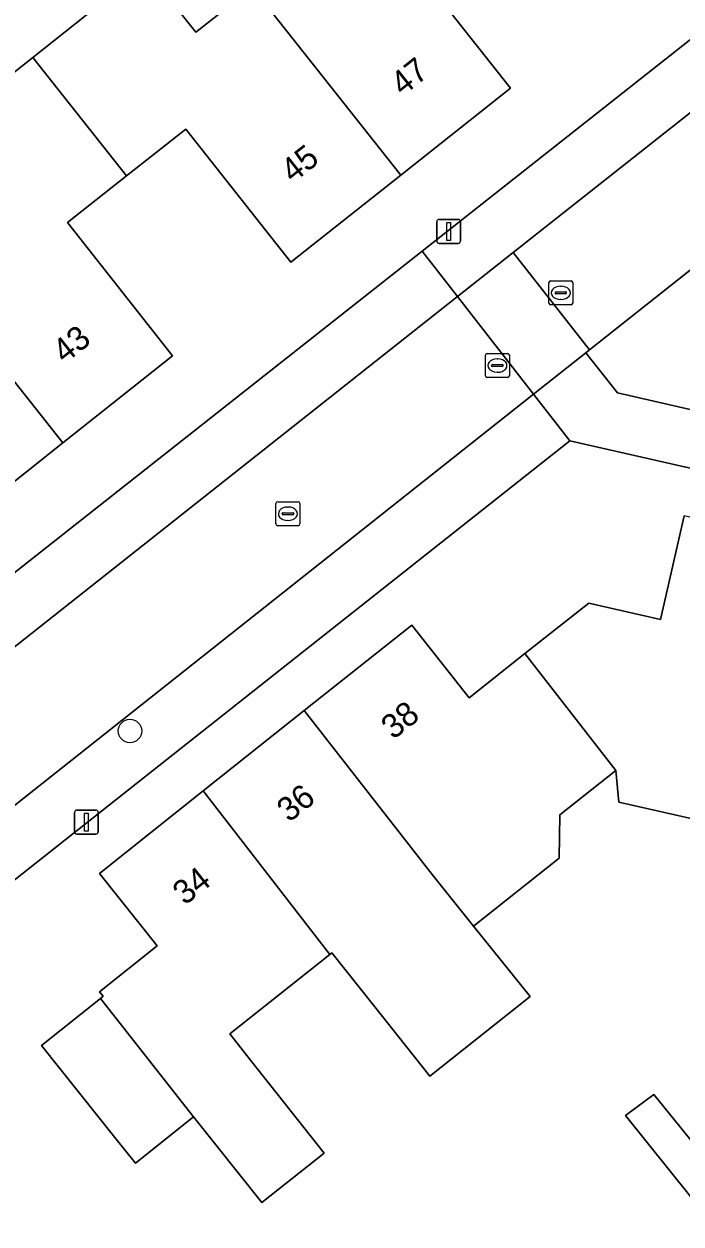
# Model space of a CAD drawing. Extents: x 159626 to 160723, y 388173 to 389416.
# Drawn here: x 160156.6 to 160184.1, y 388613.4 to 388663.5 of the extents above; entities that cross this region are included whole.
import ezdxf

# ---------------------------------------------------------------- set-up
doc = ezdxf.new("R2010")
doc.units = 0
for name, color, linetype in [('IMGEO_Boom', 7, 'Continuous'), ('IMGEO_Erf', 7, 'Continuous'), ('IMGEO_Kolk', 7, 'Continuous'), ('IMGEO_Lichtmast', 7, 'Continuous'), ('IMGEO_Pand', 7, 'Continuous'), ('IMGEO_Pand_nummerreeks', 7, 'Continuous'), ('IMGEO_Rijbaan_lokaal_open', 7, 'Continuous'), ('IMGEO_Rioolput', 7, 'Continuous'), ('IMGEO_Voetpad_open', 7, 'Continuous')]:
    doc.layers.add(name, color=color, linetype=linetype)

msp = doc.modelspace()

# ---------------------------------------------------------------- linework, layer by layer
at = {"layer": 'IMGEO_Boom'}
msp.add_circle((160161.067, 388634.02), 0.489, dxfattribs=at)
at = {"layer": 'IMGEO_Erf'}
for points in [[(160129.548, 388619.513), (160148.891, 388634.816), (160151.458, 388636.871), (160173.259, 388654.04), (160191.992, 388668.837), (160209.49, 388664.912), (160214.412, 388663.806), (160216.868, 388674.586), (160223.367, 388703.114)], [(160172.554, 388666.405), (160176.955, 388660.844), (160172.375, 388657.216), (160167.785, 388653.579), (160163.405, 388659.139), (160160.929, 388657.188), (160158.455, 388655.239), (160162.839, 388649.673), (160158.259, 388646.04), (160153.697, 388642.42), (160149.32, 388648.01), (160145.98, 388645.377), (160142.877, 388649.297), (160142.079, 388650.306), (160145.605, 388653.096), (160147.714, 388650.432), (160152.062, 388653.873), (160150.377, 388656.002), (160154.589, 388659.336), (160154.166, 388659.871), (160157.014, 388662.125), (160159.718, 388664.265)], [(160162.875, 388664.372), (160163.819, 388663.179), (160166.175, 388665.043)], [(160205.792, 388640.146), (160179.424, 388646.134), (160153.548, 388625.685), (160143.897, 388618.059), (160135.781, 388611.645)], [(160186.882, 388629.828), (160181.471, 388631.056), (160181.353, 388632.374), (160179.015, 388630.521), (160178.985, 388628.714), (160175.407, 388625.878), (160177.766, 388622.94), (160173.579, 388619.621), (160171.238, 388622.573), (160169.499, 388624.766), (160169.411, 388624.696), (160165.229, 388621.381), (160166.098, 388620.283), (160169.173, 388616.397), (160166.569, 388614.336), (160163.723, 388617.915), (160161.297, 388615.979), (160160.492, 388616.988), (160157.372, 388620.895), (160159.832, 388622.858), (160159.951, 388622.953), (160159.801, 388623.14), (160162.2, 388625.055), (160159.792, 388628.071), (160164.129, 388631.519), (160168.342, 388634.869), (160172.837, 388638.442), (160175.22, 388635.401), (160177.551, 388637.247), (160180.215, 388639.358), (160183.217, 388638.676), (160184.197, 388642.995)], [(160192.988, 388612.191), (160182.27, 388603.56), (160181.309, 388604.749), (160188.021, 388610.161), (160181.747, 388617.978), (160182.93, 388618.85), (160187.218, 388613.557)]]:
    msp.add_lwpolyline(points, dxfattribs=at)
at = {"layer": 'IMGEO_Kolk'}
for p, q in [((160178.626, 388652.806), (160179.478, 388652.806)), ((160178.551, 388651.88), (160178.551, 388652.732)), ((160178.81, 388652.3), (160178.81, 388652.312)), ((160178.853, 388652.349), (160179.251, 388652.349)), ((160179.039, 388652.586), (160179.064, 388652.586)), ((160179.294, 388652.312), (160179.294, 388652.3)), ((160179.552, 388652.732), (160179.552, 388651.88)), ((160179.478, 388651.806), (160178.626, 388651.806)), ((160179.248, 388652.263), (160178.85, 388652.263)), ((160179.062, 388652.026), (160179.037, 388652.026)), ((160167.161, 388642.659), (160167.161, 388643.511)), ((160167.236, 388643.585), (160168.088, 388643.585)), ((160167.649, 388643.365), (160167.674, 388643.365)), ((160168.162, 388643.511), (160168.162, 388642.659)), ((160167.42, 388643.079), (160167.42, 388643.091)), ((160167.858, 388643.042), (160167.46, 388643.042)), ((160167.463, 388643.128), (160167.861, 388643.128)), ((160167.672, 388642.805), (160167.647, 388642.805)), ((160167.904, 388643.091), (160167.904, 388643.079)), ((160168.088, 388642.585), (160167.236, 388642.585))]:
    msp.add_line(p, q, dxfattribs=at)
for points in [[(160178.626, 388652.806), (160179.478, 388652.806)], [(160178.551, 388651.88), (160178.551, 388652.732)], [(160179.552, 388652.732), (160179.552, 388651.88)], [(160179.478, 388651.806), (160178.626, 388651.806)], [(160167.161, 388642.659), (160167.161, 388643.511)], [(160167.236, 388643.585), (160168.088, 388643.585)], [(160168.162, 388643.511), (160168.162, 388642.659)], [(160168.088, 388642.585), (160167.236, 388642.585)]]:
    msp.add_lwpolyline(points, dxfattribs=at)
for centre, radius, start, end in [((160178.628, 388652.73), 0.0765, 91.552, 178.448), ((160178.628, 388652.73), 0.0765, 91.552, 178.448), ((160179.476, 388652.73), 0.0765, 1.552, 88.448), ((160179.476, 388652.73), 0.0765, 1.552, 88.448), ((160178.85, 388652.309), 0.0403, 85.8775, 175.7526), ((160178.847, 388652.299), 0.0366, 178.938, 274.7102), ((160179.251, 388652.306), 0.043, 264.8664, 352.4533), ((160179.255, 388652.311), 0.0386, 1.7309, 96.639), ((160178.628, 388651.882), 0.0765, 181.552, 268.448), ((160178.628, 388651.882), 0.0765, 181.552, 268.448), ((160179.476, 388651.882), 0.0765, 271.552, 358.448), ((160179.476, 388651.882), 0.0765, 271.552, 358.448), ((160167.238, 388643.509), 0.0765, 91.552, 178.448), ((160167.238, 388643.509), 0.0765, 91.552, 178.448), ((160168.086, 388643.509), 0.0765, 1.552, 88.448), ((160168.086, 388643.509), 0.0765, 1.552, 88.448), ((160167.46, 388643.088), 0.0403, 85.8775, 175.7526), ((160167.457, 388643.078), 0.0366, 178.938, 274.7102), ((160167.861, 388643.085), 0.043, 264.8664, 352.4533), ((160167.865, 388643.09), 0.0386, 1.7309, 96.639), ((160167.238, 388642.661), 0.0765, 181.552, 268.448), ((160167.238, 388642.661), 0.0765, 181.552, 268.448), ((160168.086, 388642.661), 0.0765, 271.552, 358.448), ((160168.086, 388642.661), 0.0765, 271.552, 358.448)]:
    msp.add_arc(centre, radius, start, end, dxfattribs=at)
for centre, major_axis, ratio, start_param, end_param in [((160179.038, 388652.306), (-0.387, 0.002), 0.722429, 4.712389, 7.853982), ((160179.063, 388652.306), (-0.39, 0.002), 0.717154, 1.570796, 4.712389), ((160167.648, 388643.085), (-0.387, 0.002), 0.722429, 4.712389, 7.853982), ((160167.673, 388643.085), (-0.39, 0.002), 0.717154, 1.570796, 4.712389)]:
    msp.add_ellipse(centre, major_axis=major_axis, ratio=ratio, start_param=start_param, end_param=end_param, dxfattribs=at)
at = {"layer": 'IMGEO_Lichtmast'}
for p, q in [((160173.974, 388655.37), (160174.764, 388655.37)), ((160174.764, 388655.37), (160173.974, 388655.37)), ((160173.874, 388654.47), (160173.874, 388655.27)), ((160173.874, 388655.27), (160173.874, 388654.47)), ((160174.864, 388655.27), (160174.864, 388654.47)), ((160174.864, 388654.47), (160174.864, 388655.27)), ((160174.764, 388654.37), (160173.974, 388654.37)), ((160173.974, 388654.37), (160174.764, 388654.37)), ((160158.751, 388629.817), (160158.751, 388630.617)), ((160158.751, 388630.617), (160158.751, 388629.817)), ((160158.851, 388630.717), (160159.641, 388630.717)), ((160159.641, 388630.717), (160158.851, 388630.717)), ((160159.741, 388630.617), (160159.741, 388629.817)), ((160159.741, 388629.817), (160159.741, 388630.617)), ((160159.641, 388629.717), (160158.851, 388629.717)), ((160158.851, 388629.717), (160159.641, 388629.717))]:
    msp.add_line(p, q, dxfattribs=at)
for points in [[(160174.294, 388655.245), (160174.444, 388655.245), (160174.444, 388654.495), (160174.294, 388654.495), (160174.294, 388655.245)], [(160159.171, 388630.592), (160159.321, 388630.592), (160159.321, 388629.842), (160159.171, 388629.842), (160159.171, 388630.592)]]:
    msp.add_lwpolyline(points, dxfattribs=at)
for centre, start, end in [((160173.974, 388655.27), 90, 180), ((160173.974, 388655.27), 90, 180), ((160174.764, 388655.27), 0, 90), ((160174.764, 388655.27), 360, 90), ((160173.974, 388654.47), 180, 270), ((160173.974, 388654.47), 180, 270), ((160174.764, 388654.47), 270, 0), ((160174.764, 388654.47), 270, 0), ((160158.851, 388630.617), 90, 180), ((160158.851, 388630.617), 90, 180), ((160159.641, 388630.617), 0, 90), ((160159.641, 388630.617), 360, 90), ((160158.851, 388629.817), 180, 270), ((160158.851, 388629.817), 180, 270), ((160159.641, 388629.817), 270, 0), ((160159.641, 388629.817), 270, 0)]:
    msp.add_arc(centre, 0.1, start, end, dxfattribs=at)
at = {"layer": 'IMGEO_Pand'}
for points in [[(160172.375, 388657.216), (160176.955, 388660.844), (160172.554, 388666.405), (160175.017, 388668.358), (160171.119, 388673.288), (160168.416, 388671.149), (160170.524, 388668.485), (160166.175, 388665.043)], [(160157.014, 388662.125), (160160.929, 388657.188), (160163.405, 388659.139), (160167.785, 388653.579), (160172.375, 388657.216), (160166.175, 388665.043), (160163.819, 388663.179), (160162.875, 388664.372), (160160.315, 388664.738), (160159.718, 388664.265)], [(160158.455, 388655.239), (160160.929, 388657.188), (160157.014, 388662.125), (160154.166, 388659.871), (160154.589, 388659.336), (160150.377, 388656.002), (160152.062, 388653.873), (160158.259, 388646.04), (160162.839, 388649.673)], [(160152.062, 388653.873), (160147.714, 388650.432), (160145.605, 388653.096), (160142.079, 388650.306), (160142.877, 388649.297), (160145.98, 388645.377), (160149.32, 388648.01), (160153.697, 388642.42), (160158.259, 388646.04)], [(160189.672, 388641.749), (160184.197, 388642.995), (160183.217, 388638.676), (160180.215, 388639.358), (160177.551, 388637.247), (160181.353, 388632.374), (160181.471, 388631.056), (160186.882, 388629.828)], [(160168.342, 388634.869), (160173.684, 388628.024), (160175.407, 388625.878), (160178.985, 388628.714), (160179.015, 388630.521), (160181.353, 388632.374), (160177.551, 388637.247), (160175.22, 388635.401), (160172.837, 388638.442)], [(160168.342, 388634.869), (160164.129, 388631.519), (160169.411, 388624.696), (160169.499, 388624.766), (160171.238, 388622.573), (160173.579, 388619.621), (160177.766, 388622.94), (160175.407, 388625.878), (160173.684, 388628.024)], [(160164.129, 388631.519), (160159.792, 388628.071), (160162.2, 388625.055), (160159.801, 388623.14), (160159.951, 388622.953), (160159.832, 388622.858), (160163.723, 388617.915), (160166.569, 388614.336), (160169.173, 388616.397), (160166.098, 388620.283), (160165.229, 388621.381), (160169.411, 388624.696)], [(160159.832, 388622.858), (160157.372, 388620.895), (160160.492, 388616.988), (160161.297, 388615.979), (160163.723, 388617.915)]]:
    msp.add_lwpolyline(points, close=True, dxfattribs=at)
at = {"layer": 'IMGEO_Rijbaan_lokaal_open'}
for points in [[(160185.781, 388660.874), (160177.065, 388653.985), (160180.247, 388649.923), (160188.397, 388656.388), (160188.864, 388656.76)], [(160177.065, 388653.985), (160174.736, 388652.146), (160177.907, 388648.074), (160180.093, 388649.801), (160180.247, 388649.923)], [(160177.907, 388648.074), (160174.736, 388652.146), (160144.488, 388628.243), (160147.712, 388624.163)]]:
    msp.add_lwpolyline(points, close=True, dxfattribs=at)
at = {"layer": 'IMGEO_Rioolput'}
for p, q in [((160175.903, 388648.846), (160175.903, 388649.698)), ((160175.978, 388649.772), (160176.83, 388649.772)), ((160176.205, 388649.315), (160176.603, 388649.315)), ((160176.391, 388649.552), (160176.416, 388649.552)), ((160176.904, 388649.698), (160176.904, 388648.846)), ((160176.162, 388649.266), (160176.162, 388649.278)), ((160176.6, 388649.229), (160176.202, 388649.229)), ((160176.414, 388648.992), (160176.389, 388648.992)), ((160176.646, 388649.278), (160176.646, 388649.266)), ((160176.83, 388648.772), (160175.978, 388648.772))]:
    msp.add_line(p, q, dxfattribs=at)
for points in [[(160175.903, 388648.846), (160175.903, 388649.698)], [(160175.978, 388649.772), (160176.83, 388649.772)], [(160176.904, 388649.698), (160176.904, 388648.846)], [(160176.83, 388648.772), (160175.978, 388648.772)]]:
    msp.add_lwpolyline(points, dxfattribs=at)
for centre, radius, start, end in [((160175.98, 388649.696), 0.0765, 91.552, 178.448), ((160175.98, 388649.696), 0.0765, 91.552, 178.448), ((160176.202, 388649.275), 0.0403, 85.8775, 175.7526), ((160176.607, 388649.277), 0.0386, 1.7309, 96.639), ((160176.828, 388649.696), 0.0765, 1.552, 88.448), ((160176.828, 388649.696), 0.0765, 1.552, 88.448), ((160175.98, 388648.848), 0.0765, 181.552, 268.448), ((160175.98, 388648.848), 0.0765, 181.552, 268.448), ((160176.199, 388649.265), 0.0366, 178.938, 274.7102), ((160176.603, 388649.272), 0.043, 264.8664, 352.4533), ((160176.828, 388648.848), 0.0765, 271.552, 358.448), ((160176.828, 388648.848), 0.0765, 271.552, 358.448)]:
    msp.add_arc(centre, radius, start, end, dxfattribs=at)
for centre, major_axis, ratio, start_param, end_param in [((160176.39, 388649.272), (-0.387, 0.002), 0.722429, 4.712389, 7.853982), ((160176.415, 388649.272), (-0.39, 0.002), 0.717154, 1.570796, 4.712389)]:
    msp.add_ellipse(centre, major_axis=major_axis, ratio=ratio, start_param=start_param, end_param=end_param, dxfattribs=at)
at = {"layer": 'IMGEO_Voetpad_open'}
for points in [[(160217.738, 388663.033), (160217.052, 388663.19), (160214.412, 388663.806), (160209.49, 388664.912), (160191.992, 388668.837), (160173.259, 388654.04), (160174.736, 388652.146), (160177.065, 388653.985), (160185.781, 388660.874), (160187.96, 388662.596), (160192.579, 388666.247), (160214.304, 388661.344), (160216.735, 388660.774), (160217.178, 388660.673)], [(160215.058, 388653.423), (160215.603, 388655.753), (160213.177, 388656.407), (160210.607, 388657.006), (160207.191, 388642.357), (160193.729, 388645.303), (160181.423, 388648.135), (160180.093, 388649.801), (160177.907, 388648.074), (160179.424, 388646.134), (160205.792, 388640.146), (160207.478, 388639.766), (160210.414, 388639.103), (160211.658, 388638.822)], [(160187.218, 388613.557), (160182.93, 388618.85), (160181.747, 388617.978), (160188.021, 388610.161), (160181.309, 388604.749), (160182.27, 388603.56), (160192.988, 388612.191), (160197.814, 388616.003), (160199.266, 388617.167), (160197.39, 388617.71), (160191.07, 388612.62), (160189.199, 388611.111)]]:
    msp.add_lwpolyline(points, close=True, dxfattribs=at)
for points in [[(160188.397, 388656.388), (160180.247, 388649.923), (160180.093, 388649.801), (160181.423, 388648.135), (160193.729, 388645.303), (160207.191, 388642.357), (160210.607, 388657.006), (160204.458, 388658.44)], [(160174.736, 388652.146), (160173.259, 388654.04), (160151.458, 388636.871), (160148.891, 388634.816), (160129.548, 388619.513)], [(160135.781, 388611.645), (160143.897, 388618.059), (160153.548, 388625.685), (160179.424, 388646.134), (160177.907, 388648.074), (160147.712, 388624.163), (160145.556, 388622.456), (160137.442, 388616.03), (160134.198, 388620.111), (160142.33, 388626.538), (160144.488, 388628.243), (160174.736, 388652.146)]]:
    msp.add_lwpolyline(points, dxfattribs=at)

# ---------------------------------------------------------------- texts
at = {"layer": 'IMGEO_Pand_nummerreeks'}
for s, rotation, p in [('47', 38.3883, (160172.45, 388660.49)), ('45', 38.3883, (160167.865, 388656.857)), ('43', 38.4283, (160158.34, 388649.321)), ('38', 38.4853, (160172.06, 388633.634)), ('36', 38.4856, (160167.708, 388630.175)), ('34', 38.4853, (160163.36, 388626.718))]:
    msp.add_text(s, height=1, rotation=rotation, dxfattribs=at).set_placement(p)

doc.saveas('drawing.dxf')
